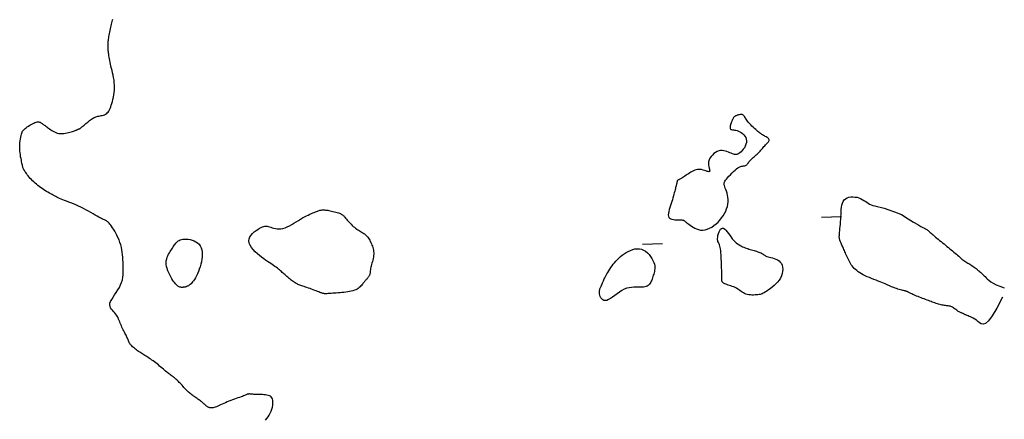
# Model space of a CAD drawing. Header units: millimetres. Extents: x 32690613 to 32693367, y 5343692 to 5344708.
# Tile 869 of 1009: x 32693311 to 32693360, y 5344161 to 5344181. Entities that reach past the tile are written whole.
import ezdxf

# ---------------------------------------------------------------- set-up
doc = ezdxf.new("R2010")
doc.units = ezdxf.units.MM
doc.header["$LTSCALE"] = 20
doc.layers.add('02-DGM_HL_492.50', color=92, linetype='Continuous')

msp = doc.modelspace()

# ---------------------------------------------------------------- linework, layer by layer
at = {"layer": '02-DGM_HL_492.50', "elevation": 492.5, "flags": 128}
for points in [[(32693323.282, 5344161.098), (32693323.348, 5344161.17), (32693323.41, 5344161.251), (32693323.466, 5344161.341), (32693323.517, 5344161.439), (32693323.56, 5344161.541), (32693323.596, 5344161.645), (32693323.625, 5344161.749), (32693323.645, 5344161.848), (32693323.656, 5344161.941), (32693323.658, 5344162.025), (32693323.65, 5344162.097), (32693323.632, 5344162.158), (32693323.606, 5344162.209), (32693323.571, 5344162.251), (32693323.528, 5344162.284), (32693323.477, 5344162.311), (32693323.418, 5344162.331), (32693323.353, 5344162.346), (32693323.282, 5344162.357), (32693323.206, 5344162.365), (32693323.128, 5344162.37), (32693323.048, 5344162.373), (32693322.969, 5344162.374), (32693322.893, 5344162.375), (32693322.821, 5344162.376), (32693322.754, 5344162.379), (32693322.696, 5344162.382), (32693322.643, 5344162.386), (32693322.598, 5344162.391), (32693322.557, 5344162.396), (32693322.52, 5344162.4), (32693322.487, 5344162.402), (32693322.457, 5344162.402), (32693322.428, 5344162.399), (32693322.401, 5344162.393), (32693322.373, 5344162.384), (32693322.343, 5344162.373), (32693322.31, 5344162.358), (32693322.273, 5344162.341), (32693322.231, 5344162.322), (32693322.182, 5344162.301), (32693322.125, 5344162.279), (32693322.058, 5344162.255), (32693321.984, 5344162.229), (32693321.904, 5344162.202), (32693321.819, 5344162.174), (32693321.73, 5344162.143), (32693321.638, 5344162.111), (32693321.547, 5344162.077), (32693321.455, 5344162.041), (32693321.366, 5344162.004), (32693321.28, 5344161.965), (32693321.196, 5344161.926), (32693321.115, 5344161.888), (32693321.038, 5344161.851), (32693320.965, 5344161.818), (32693320.897, 5344161.787), (32693320.833, 5344161.761), (32693320.773, 5344161.741), (32693320.719, 5344161.725), (32693320.669, 5344161.714), (32693320.623, 5344161.708), (32693320.58, 5344161.706), (32693320.542, 5344161.707), (32693320.506, 5344161.712), (32693320.473, 5344161.72), (32693320.442, 5344161.73), (32693320.414, 5344161.743), (32693320.388, 5344161.758), (32693320.363, 5344161.774), (32693320.339, 5344161.792), (32693320.317, 5344161.811), (32693320.295, 5344161.831), (32693320.273, 5344161.851), (32693320.251, 5344161.871), (32693320.229, 5344161.891), (32693320.206, 5344161.912), (32693320.182, 5344161.933), (32693320.156, 5344161.955), (32693320.128, 5344161.979), (32693320.097, 5344162.003), (32693320.064, 5344162.029), (32693320.027, 5344162.057), (32693319.987, 5344162.086), (32693319.945, 5344162.116), (32693319.902, 5344162.147), (32693319.857, 5344162.178), (32693319.813, 5344162.209), (32693319.768, 5344162.24), (32693319.725, 5344162.27), (32693319.682, 5344162.299), (32693319.641, 5344162.328), (32693319.601, 5344162.357), (32693319.561, 5344162.387), (32693319.52, 5344162.419), (32693319.479, 5344162.453), (32693319.437, 5344162.49), (32693319.394, 5344162.531), (32693319.348, 5344162.576), (32693319.301, 5344162.625), (32693319.253, 5344162.676), (32693319.204, 5344162.728), (32693319.156, 5344162.781), (32693319.107, 5344162.834), (32693319.06, 5344162.886), (32693319.013, 5344162.936), (32693318.968, 5344162.982), (32693318.925, 5344163.026), (32693318.883, 5344163.068), (32693318.842, 5344163.106), (32693318.802, 5344163.143), (32693318.762, 5344163.177), (32693318.723, 5344163.209), (32693318.684, 5344163.24), (32693318.646, 5344163.269), (32693318.607, 5344163.297), (32693318.567, 5344163.325), (32693318.526, 5344163.354), (32693318.483, 5344163.385), (32693318.438, 5344163.418), (32693318.391, 5344163.454), (32693318.341, 5344163.493), (32693318.288, 5344163.537), (32693318.231, 5344163.585), (32693318.173, 5344163.635), (32693318.112, 5344163.688), (32693318.05, 5344163.742), (32693317.987, 5344163.797), (32693317.922, 5344163.851), (32693317.858, 5344163.904), (32693317.793, 5344163.955), (32693317.729, 5344164.004), (32693317.665, 5344164.052), (32693317.602, 5344164.097), (32693317.541, 5344164.14), (32693317.48, 5344164.182), (32693317.42, 5344164.221), (32693317.363, 5344164.258), (32693317.307, 5344164.294), (32693317.253, 5344164.327), (32693317.199, 5344164.36), (32693317.147, 5344164.393), (32693317.095, 5344164.425), (32693317.043, 5344164.458), (32693316.991, 5344164.493), (32693316.937, 5344164.529), (32693316.883, 5344164.567), (32693316.829, 5344164.606), (32693316.776, 5344164.646), (32693316.725, 5344164.687), (32693316.676, 5344164.726), (32693316.632, 5344164.765), (32693316.592, 5344164.801), (32693316.558, 5344164.834), (32693316.53, 5344164.865), (32693316.508, 5344164.892), (32693316.491, 5344164.918), (32693316.477, 5344164.942), (32693316.466, 5344164.967), (32693316.456, 5344164.992), (32693316.446, 5344165.019), (32693316.435, 5344165.049), (32693316.422, 5344165.081), (32693316.408, 5344165.117), (32693316.391, 5344165.155), (32693316.373, 5344165.197), (32693316.353, 5344165.241), (32693316.331, 5344165.287), (32693316.307, 5344165.337), (32693316.281, 5344165.388), (32693316.253, 5344165.442), (32693316.225, 5344165.497), (32693316.195, 5344165.555), (32693316.165, 5344165.615), (32693316.134, 5344165.677), (32693316.104, 5344165.74), (32693316.075, 5344165.805), (32693316.046, 5344165.872), (32693316.019, 5344165.941), (32693315.993, 5344166.01), (32693315.965, 5344166.08), (32693315.936, 5344166.149), (32693315.905, 5344166.218), (32693315.869, 5344166.285), (32693315.829, 5344166.35), (32693315.783, 5344166.412), (32693315.731, 5344166.471), (32693315.676, 5344166.529), (32693315.622, 5344166.587), (32693315.573, 5344166.646), (32693315.533, 5344166.709), (32693315.505, 5344166.777), (32693315.494, 5344166.852), (32693315.504, 5344166.935), (32693315.537, 5344167.028), (32693315.59, 5344167.131), (32693315.657, 5344167.241), (32693315.734, 5344167.357), (32693315.815, 5344167.478), (32693315.896, 5344167.602), (32693315.971, 5344167.729), (32693316.035, 5344167.857), (32693316.086, 5344167.984), (32693316.122, 5344168.11), (32693316.147, 5344168.236), (32693316.162, 5344168.362), (32693316.169, 5344168.487), (32693316.17, 5344168.612), (32693316.167, 5344168.737), (32693316.163, 5344168.862), (32693316.158, 5344168.987), (32693316.152, 5344169.112), (32693316.144, 5344169.237), (32693316.133, 5344169.362), (32693316.118, 5344169.486), (32693316.099, 5344169.61), (32693316.073, 5344169.734), (32693316.041, 5344169.858), (32693316.001, 5344169.982), (32693315.955, 5344170.103), (32693315.904, 5344170.222), (32693315.85, 5344170.336), (32693315.794, 5344170.444), (32693315.738, 5344170.544), (32693315.684, 5344170.636), (32693315.632, 5344170.718), (32693315.584, 5344170.789), (32693315.54, 5344170.849), (32693315.499, 5344170.9), (32693315.461, 5344170.942), (32693315.426, 5344170.978), (32693315.392, 5344171.008), (32693315.359, 5344171.032), (32693315.327, 5344171.054), (32693315.295, 5344171.072), (32693315.261, 5344171.089), (32693315.224, 5344171.107), (32693315.183, 5344171.126), (32693315.136, 5344171.148), (32693315.082, 5344171.175), (32693315.018, 5344171.207), (32693314.944, 5344171.247), (32693314.858, 5344171.295), (32693314.762, 5344171.35), (32693314.657, 5344171.41), (32693314.544, 5344171.474), (32693314.425, 5344171.541), (32693314.302, 5344171.608), (32693314.176, 5344171.674), (32693314.049, 5344171.738), (32693313.922, 5344171.797), (32693313.796, 5344171.853), (32693313.673, 5344171.905), (32693313.553, 5344171.954), (32693313.439, 5344171.999), (32693313.331, 5344172.041), (32693313.23, 5344172.081), (32693313.138, 5344172.117), (32693313.055, 5344172.152), (32693312.98, 5344172.185), (32693312.912, 5344172.217), (32693312.849, 5344172.247), (32693312.788, 5344172.278), (32693312.729, 5344172.31), (32693312.669, 5344172.342), (32693312.606, 5344172.376), (32693312.541, 5344172.412), (32693312.472, 5344172.451), (32693312.4, 5344172.491), (32693312.327, 5344172.534), (32693312.252, 5344172.578), (32693312.177, 5344172.625), (32693312.103, 5344172.674), (32693312.03, 5344172.725), (32693311.958, 5344172.778), (32693311.889, 5344172.832), (32693311.821, 5344172.888), (32693311.756, 5344172.946), (32693311.693, 5344173.005), (32693311.632, 5344173.064), (32693311.574, 5344173.124), (32693311.518, 5344173.184), (32693311.465, 5344173.245), (32693311.415, 5344173.304), (32693311.368, 5344173.363), (32693311.325, 5344173.42), (32693311.286, 5344173.474), (32693311.251, 5344173.526), (32693311.221, 5344173.573), (32693311.196, 5344173.616), (32693311.176, 5344173.655), (32693311.16, 5344173.691), (32693311.148, 5344173.725), (32693311.138, 5344173.76), (32693311.129, 5344173.798), (32693311.121, 5344173.84), (32693311.111, 5344173.889), (32693311.099, 5344173.946), (32693311.085, 5344174.013), (32693311.069, 5344174.089), (32693311.052, 5344174.173), (32693311.035, 5344174.263), (32693311.019, 5344174.359), (32693311.005, 5344174.459), (32693310.995, 5344174.561), (32693310.988, 5344174.665), (32693310.986, 5344174.769), (32693310.989, 5344174.871), (32693310.997, 5344174.972), (32693311.007, 5344175.069), (32693311.02, 5344175.16), (32693311.036, 5344175.245), (32693311.053, 5344175.322), (32693311.071, 5344175.391), (32693311.09, 5344175.449), (32693311.11, 5344175.499), (32693311.132, 5344175.542), (32693311.157, 5344175.58), (32693311.187, 5344175.614), (32693311.221, 5344175.648), (32693311.261, 5344175.681), (32693311.308, 5344175.717), (32693311.362, 5344175.756), (32693311.423, 5344175.797), (32693311.487, 5344175.839), (32693311.553, 5344175.88), (32693311.62, 5344175.919), (32693311.686, 5344175.953), (32693311.749, 5344175.981), (32693311.807, 5344176.001), (32693311.859, 5344176.013), (32693311.905, 5344176.016), (32693311.946, 5344176.013), (32693311.984, 5344176.003), (32693312.019, 5344175.988), (32693312.052, 5344175.969), (32693312.084, 5344175.948), (32693312.116, 5344175.924), (32693312.148, 5344175.9), (32693312.182, 5344175.875), (32693312.218, 5344175.849), (32693312.255, 5344175.822), (32693312.295, 5344175.792), (32693312.337, 5344175.761), (32693312.382, 5344175.728), (32693312.43, 5344175.692), (32693312.482, 5344175.654), (32693312.538, 5344175.615), (32693312.597, 5344175.576), (32693312.659, 5344175.538), (32693312.726, 5344175.504), (32693312.795, 5344175.474), (32693312.869, 5344175.45), (32693312.946, 5344175.433), (32693313.026, 5344175.425), (32693313.108, 5344175.424), (32693313.191, 5344175.43), (32693313.274, 5344175.44), (32693313.354, 5344175.454), (32693313.431, 5344175.472), (32693313.503, 5344175.49), (32693313.568, 5344175.509), (32693313.626, 5344175.527), (32693313.677, 5344175.544), (32693313.722, 5344175.56), (32693313.761, 5344175.575), (32693313.795, 5344175.588), (32693313.824, 5344175.601), (32693313.851, 5344175.612), (32693313.874, 5344175.623), (32693313.895, 5344175.632), (32693313.915, 5344175.64), (32693313.933, 5344175.647), (32693313.949, 5344175.654), (32693313.965, 5344175.661), (32693313.98, 5344175.669), (32693313.996, 5344175.677), (32693314.011, 5344175.686), (32693314.026, 5344175.696), (32693314.043, 5344175.708), (32693314.06, 5344175.721), (32693314.08, 5344175.737), (32693314.102, 5344175.755), (32693314.126, 5344175.776), (32693314.154, 5344175.8), (32693314.186, 5344175.827), (32693314.221, 5344175.858), (32693314.261, 5344175.892), (32693314.302, 5344175.928), (32693314.347, 5344175.965), (32693314.392, 5344176.002), (32693314.439, 5344176.039), (32693314.485, 5344176.075), (32693314.532, 5344176.11), (32693314.577, 5344176.141), (32693314.621, 5344176.171), (32693314.665, 5344176.197), (32693314.71, 5344176.221), (32693314.755, 5344176.242), (32693314.801, 5344176.261), (32693314.849, 5344176.277), (32693314.9, 5344176.291), (32693314.953, 5344176.302), (32693315.007, 5344176.312), (32693315.063, 5344176.323), (32693315.119, 5344176.334), (32693315.174, 5344176.348), (32693315.227, 5344176.366), (32693315.278, 5344176.389), (32693315.326, 5344176.419), (32693315.369, 5344176.456), (32693315.409, 5344176.5), (32693315.446, 5344176.552), (32693315.48, 5344176.612), (32693315.511, 5344176.68), (32693315.541, 5344176.755), (32693315.57, 5344176.839), (32693315.598, 5344176.93), (32693315.625, 5344177.028), (32693315.651, 5344177.134), (32693315.675, 5344177.245), (32693315.695, 5344177.361), (32693315.712, 5344177.481), (32693315.724, 5344177.603), (32693315.729, 5344177.727), (32693315.728, 5344177.852), (32693315.72, 5344177.977), (32693315.705, 5344178.101), (32693315.684, 5344178.223), (32693315.66, 5344178.343), (32693315.634, 5344178.46), (32693315.606, 5344178.575), (32693315.579, 5344178.685), (32693315.553, 5344178.79), (32693315.529, 5344178.891), (32693315.508, 5344178.987), (32693315.49, 5344179.077), (32693315.474, 5344179.163), (32693315.46, 5344179.243), (32693315.448, 5344179.318), (32693315.438, 5344179.388), (32693315.429, 5344179.453), (32693315.423, 5344179.513), (32693315.417, 5344179.568), (32693315.413, 5344179.619), (32693315.41, 5344179.667), (32693315.408, 5344179.712), (32693315.406, 5344179.755), (32693315.406, 5344179.796), (32693315.406, 5344179.836), (32693315.407, 5344179.875), (32693315.409, 5344179.915), (32693315.411, 5344179.956), (32693315.415, 5344179.999), (32693315.419, 5344180.045), (32693315.426, 5344180.095), (32693315.433, 5344180.15), (32693315.443, 5344180.21), (32693315.454, 5344180.275), (32693315.468, 5344180.347), (32693315.482, 5344180.422), (32693315.498, 5344180.499), (32693315.514, 5344180.579), (32693315.53, 5344180.659), (32693315.546, 5344180.738), (32693315.563, 5344180.815), (32693315.578, 5344180.889), (32693315.593, 5344180.96), (32693315.608, 5344181.028), (32693315.623, 5344181.092), (32693315.638, 5344181.154)], [(32693360.149, 5344167.245), (32693359.868, 5344166.697), (32693359.638, 5344166.313), (32693359.452, 5344166.066), (32693359.303, 5344165.933), (32693359.182, 5344165.888), (32693359.083, 5344165.906), (32693358.999, 5344165.963), (32693358.921, 5344166.033), (32693358.844, 5344166.096), (32693358.767, 5344166.149), (32693358.692, 5344166.193), (32693358.621, 5344166.229), (32693358.553, 5344166.259), (32693358.49, 5344166.284), (32693358.434, 5344166.304), (32693358.386, 5344166.322), (32693358.345, 5344166.339), (32693358.312, 5344166.353), (32693358.284, 5344166.367), (32693358.261, 5344166.379), (32693358.241, 5344166.391), (32693358.222, 5344166.402), (32693358.203, 5344166.412), (32693358.183, 5344166.422), (32693358.161, 5344166.431), (32693358.136, 5344166.441), (32693358.108, 5344166.452), (32693358.078, 5344166.464), (32693358.046, 5344166.477), (32693358.012, 5344166.493), (32693357.977, 5344166.512), (32693357.94, 5344166.534), (32693357.901, 5344166.56), (32693357.861, 5344166.589), (32693357.821, 5344166.619), (32693357.779, 5344166.65), (32693357.737, 5344166.681), (32693357.695, 5344166.709), (32693357.653, 5344166.735), (32693357.61, 5344166.757), (32693357.568, 5344166.773), (32693357.525, 5344166.786), (32693357.482, 5344166.795), (32693357.438, 5344166.802), (32693357.393, 5344166.808), (32693357.346, 5344166.813), (32693357.297, 5344166.819), (32693357.246, 5344166.826), (32693357.192, 5344166.835), (32693357.136, 5344166.847), (32693357.078, 5344166.861), (32693357.018, 5344166.877), (32693356.957, 5344166.894), (32693356.895, 5344166.913), (32693356.832, 5344166.933), (32693356.768, 5344166.954), (32693356.705, 5344166.976), (32693356.641, 5344166.998), (32693356.577, 5344167.022), (32693356.511, 5344167.046), (32693356.444, 5344167.071), (32693356.376, 5344167.097), (32693356.305, 5344167.124), (32693356.232, 5344167.152), (32693356.157, 5344167.18), (32693356.081, 5344167.21), (32693356.004, 5344167.24), (32693355.929, 5344167.269), (32693355.856, 5344167.298), (32693355.786, 5344167.327), (32693355.722, 5344167.354), (32693355.664, 5344167.38), (32693355.613, 5344167.403), (32693355.568, 5344167.425), (32693355.53, 5344167.445), (32693355.497, 5344167.463), (32693355.467, 5344167.479), (32693355.441, 5344167.493), (32693355.418, 5344167.505), (32693355.396, 5344167.516), (32693355.375, 5344167.525), (32693355.354, 5344167.532), (32693355.331, 5344167.539), (32693355.307, 5344167.546), (32693355.278, 5344167.553), (32693355.245, 5344167.561), (32693355.207, 5344167.57), (32693355.162, 5344167.581), (32693355.11, 5344167.595), (32693355.052, 5344167.611), (32693354.989, 5344167.63), (32693354.922, 5344167.65), (32693354.854, 5344167.671), (32693354.786, 5344167.694), (32693354.718, 5344167.718), (32693354.653, 5344167.742), (32693354.591, 5344167.767), (32693354.531, 5344167.792), (32693354.472, 5344167.819), (32693354.411, 5344167.846), (32693354.348, 5344167.875), (32693354.28, 5344167.906), (32693354.205, 5344167.938), (32693354.122, 5344167.973), (32693354.03, 5344168.01), (32693353.931, 5344168.049), (32693353.825, 5344168.089), (32693353.716, 5344168.132), (32693353.605, 5344168.176), (32693353.495, 5344168.222), (32693353.387, 5344168.268), (32693353.284, 5344168.316), (32693353.187, 5344168.364), (32693353.097, 5344168.413), (32693353.013, 5344168.464), (32693352.935, 5344168.516), (32693352.863, 5344168.569), (32693352.797, 5344168.624), (32693352.736, 5344168.681), (32693352.681, 5344168.74), (32693352.631, 5344168.802), (32693352.586, 5344168.866), (32693352.545, 5344168.931), (32693352.507, 5344168.997), (32693352.473, 5344169.064), (32693352.44, 5344169.131), (32693352.409, 5344169.198), (32693352.38, 5344169.265), (32693352.35, 5344169.33), (32693352.322, 5344169.394), (32693352.294, 5344169.457), (32693352.267, 5344169.518), (32693352.24, 5344169.577), (32693352.214, 5344169.635), (32693352.189, 5344169.691), (32693352.165, 5344169.745), (32693352.142, 5344169.796), (32693352.121, 5344169.846), (32693352.1, 5344169.892), (32693352.081, 5344169.937), (32693352.063, 5344169.978), (32693352.047, 5344170.017), (32693352.032, 5344170.052), (32693352.02, 5344170.085), (32693352.009, 5344170.114), (32693352, 5344170.142), (32693351.994, 5344170.172), (32693351.99, 5344170.204), (32693351.987, 5344170.241), (32693351.988, 5344170.286), (32693351.99, 5344170.34), (32693351.995, 5344170.405), (32693352.002, 5344170.483), (32693352.011, 5344170.573), (32693352.022, 5344170.674), (32693352.032, 5344170.782), (32693352.043, 5344170.897), (32693352.053, 5344171.017), (32693352.062, 5344171.141), (32693352.069, 5344171.266), (32693352.073, 5344171.391), (32693352.078, 5344171.514), (32693352.084, 5344171.633), (32693352.095, 5344171.747), (32693352.113, 5344171.852), (32693352.14, 5344171.949), (32693352.178, 5344172.034), (32693352.23, 5344172.106), (32693352.298, 5344172.164), (32693352.379, 5344172.207), (32693352.47, 5344172.237), (32693352.568, 5344172.254), (32693352.669, 5344172.259), (32693352.772, 5344172.252), (32693352.873, 5344172.236), (32693352.968, 5344172.209), (32693353.055, 5344172.174), (32693353.137, 5344172.132), (32693353.213, 5344172.085), (32693353.286, 5344172.036), (32693353.358, 5344171.987), (32693353.43, 5344171.941), (32693353.505, 5344171.898), (32693353.584, 5344171.863), (32693353.669, 5344171.834), (32693353.768, 5344171.809), (32693353.889, 5344171.781), (32693354.039, 5344171.744), (32693354.227, 5344171.691), (32693354.46, 5344171.618), (32693354.746, 5344171.518), (32693355.094, 5344171.384)], [(32693352.096, 5344171.267), (32693351.097, 5344171.228)], [(32693355.094, 5344171.384), (32693355.438, 5344171.165), (32693355.707, 5344170.997), (32693355.912, 5344170.873), (32693356.062, 5344170.785), (32693356.169, 5344170.725), (32693356.242, 5344170.687), (32693356.293, 5344170.661), (32693356.33, 5344170.641), (32693356.364, 5344170.621), (32693356.397, 5344170.598), (32693356.429, 5344170.572), (32693356.462, 5344170.544), (32693356.498, 5344170.513), (32693356.536, 5344170.478), (32693356.578, 5344170.44), (32693356.625, 5344170.398), (32693356.677, 5344170.353), (32693356.735, 5344170.303), (32693356.798, 5344170.251), (32693356.864, 5344170.197), (32693356.933, 5344170.14), (32693357.005, 5344170.082), (32693357.078, 5344170.023), (32693357.151, 5344169.963), (32693357.225, 5344169.904), (32693357.298, 5344169.844), (32693357.371, 5344169.785), (32693357.443, 5344169.726), (32693357.514, 5344169.668), (32693357.584, 5344169.61), (32693357.652, 5344169.553), (32693357.717, 5344169.497), (32693357.781, 5344169.442), (32693357.843, 5344169.388), (32693357.902, 5344169.336), (32693357.96, 5344169.286), (32693358.016, 5344169.238), (32693358.07, 5344169.193), (32693358.123, 5344169.15), (32693358.174, 5344169.111), (32693358.225, 5344169.075), (32693358.275, 5344169.041), (32693358.324, 5344169.01), (32693358.373, 5344168.979), (32693358.421, 5344168.949), (32693358.471, 5344168.919), (32693358.52, 5344168.888), (32693358.571, 5344168.856), (32693358.623, 5344168.821), (32693358.676, 5344168.784), (32693358.728, 5344168.746), (32693358.78, 5344168.708), (32693358.83, 5344168.67), (32693358.879, 5344168.632), (32693358.925, 5344168.595), (32693358.968, 5344168.561), (32693359.007, 5344168.528), (32693359.044, 5344168.496), (32693359.08, 5344168.465), (32693359.115, 5344168.433), (32693359.151, 5344168.398), (32693359.189, 5344168.36), (32693359.231, 5344168.318), (32693359.277, 5344168.269), (32693359.329, 5344168.214), (32693359.391, 5344168.154), (32693359.469, 5344168.087), (32693359.566, 5344168.017), (32693359.687, 5344167.943), (32693359.837, 5344167.866), (32693360.02, 5344167.787), (32693360.242, 5344167.707)], [(32693343.142, 5344169.916), (32693342.143, 5344169.877)]]:
    msp.add_lwpolyline(points, dxfattribs=at)
for points in [[(32693346.346, 5344173.15), (32693346.401, 5344173.217), (32693346.466, 5344173.291), (32693346.537, 5344173.369), (32693346.613, 5344173.448), (32693346.692, 5344173.525), (32693346.771, 5344173.597), (32693346.847, 5344173.66), (32693346.919, 5344173.711), (32693346.985, 5344173.749), (32693347.045, 5344173.774), (32693347.099, 5344173.79), (32693347.147, 5344173.799), (32693347.191, 5344173.805), (32693347.231, 5344173.809), (32693347.266, 5344173.816), (32693347.298, 5344173.826), (32693347.328, 5344173.843), (32693347.355, 5344173.867), (32693347.382, 5344173.896), (32693347.409, 5344173.929), (32693347.437, 5344173.966), (32693347.467, 5344174.006), (32693347.501, 5344174.048), (32693347.538, 5344174.091), (32693347.581, 5344174.135), (32693347.627, 5344174.178), (32693347.677, 5344174.222), (32693347.728, 5344174.266), (32693347.781, 5344174.311), (32693347.833, 5344174.356), (32693347.885, 5344174.402), (32693347.933, 5344174.448), (32693347.979, 5344174.495), (32693348.022, 5344174.542), (32693348.063, 5344174.589), (32693348.102, 5344174.636), (32693348.141, 5344174.683), (32693348.179, 5344174.729), (32693348.217, 5344174.774), (32693348.256, 5344174.818), (32693348.297, 5344174.861), (32693348.337, 5344174.902), (32693348.375, 5344174.942), (32693348.41, 5344174.98), (32693348.438, 5344175.017), (32693348.46, 5344175.052), (32693348.472, 5344175.086), (32693348.472, 5344175.118), (32693348.461, 5344175.149), (32693348.439, 5344175.178), (32693348.408, 5344175.206), (32693348.371, 5344175.233), (32693348.328, 5344175.259), (32693348.283, 5344175.285), (32693348.238, 5344175.309), (32693348.194, 5344175.333), (32693348.153, 5344175.356), (32693348.114, 5344175.379), (32693348.076, 5344175.404), (32693348.039, 5344175.431), (32693348, 5344175.46), (32693347.958, 5344175.494), (32693347.912, 5344175.532), (32693347.862, 5344175.575), (32693347.806, 5344175.625), (32693347.746, 5344175.68), (32693347.683, 5344175.738), (32693347.619, 5344175.799), (32693347.557, 5344175.861), (32693347.498, 5344175.923), (32693347.443, 5344175.984), (32693347.395, 5344176.043), (32693347.355, 5344176.097), (32693347.322, 5344176.148), (32693347.295, 5344176.194), (32693347.271, 5344176.236), (32693347.25, 5344176.272), (32693347.229, 5344176.303), (32693347.207, 5344176.329), (32693347.183, 5344176.349), (32693347.156, 5344176.363), (32693347.125, 5344176.371), (32693347.092, 5344176.375), (32693347.057, 5344176.375), (32693347.021, 5344176.371), (32693346.986, 5344176.365), (32693346.95, 5344176.357), (32693346.916, 5344176.348), (32693346.884, 5344176.338), (32693346.855, 5344176.328), (32693346.827, 5344176.316), (32693346.801, 5344176.304), (32693346.777, 5344176.29), (32693346.755, 5344176.276), (32693346.735, 5344176.259), (32693346.717, 5344176.242), (32693346.701, 5344176.222), (32693346.686, 5344176.201), (32693346.672, 5344176.177), (32693346.659, 5344176.15), (32693346.645, 5344176.12), (32693346.631, 5344176.086), (32693346.616, 5344176.048), (32693346.6, 5344176.006), (32693346.582, 5344175.96), (32693346.564, 5344175.91), (32693346.548, 5344175.859), (32693346.534, 5344175.81), (32693346.525, 5344175.762), (32693346.522, 5344175.719), (32693346.526, 5344175.682), (32693346.54, 5344175.653), (32693346.564, 5344175.634), (32693346.598, 5344175.621), (32693346.64, 5344175.613), (32693346.69, 5344175.607), (32693346.746, 5344175.601), (32693346.807, 5344175.591), (32693346.873, 5344175.576), (32693346.942, 5344175.552), (32693347.012, 5344175.519), (32693347.082, 5344175.475), (32693347.149, 5344175.422), (32693347.21, 5344175.362), (32693347.263, 5344175.294), (32693347.304, 5344175.221), (32693347.333, 5344175.142), (32693347.345, 5344175.059), (32693347.339, 5344174.974), (32693347.318, 5344174.887), (32693347.283, 5344174.802), (32693347.239, 5344174.719), (32693347.186, 5344174.642), (32693347.129, 5344174.571), (32693347.07, 5344174.51), (32693347.012, 5344174.46), (32693346.957, 5344174.422), (32693346.905, 5344174.397), (32693346.854, 5344174.382), (32693346.803, 5344174.378), (32693346.751, 5344174.382), (32693346.697, 5344174.394), (32693346.641, 5344174.413), (32693346.58, 5344174.437), (32693346.513, 5344174.465), (32693346.443, 5344174.495), (32693346.368, 5344174.525), (32693346.289, 5344174.55), (32693346.208, 5344174.569), (32693346.125, 5344174.579), (32693346.04, 5344174.578), (32693345.955, 5344174.562), (32693345.87, 5344174.529), (32693345.787, 5344174.482), (32693345.708, 5344174.422), (32693345.636, 5344174.352), (32693345.572, 5344174.275), (32693345.518, 5344174.192), (32693345.478, 5344174.105), (32693345.452, 5344174.018), (32693345.443, 5344173.932), (32693345.446, 5344173.849), (32693345.458, 5344173.771), (32693345.474, 5344173.701), (32693345.49, 5344173.639), (32693345.501, 5344173.588), (32693345.505, 5344173.549), (32693345.495, 5344173.525), (32693345.47, 5344173.516), (32693345.43, 5344173.52), (32693345.378, 5344173.534), (32693345.317, 5344173.554), (32693345.249, 5344173.578), (32693345.176, 5344173.6), (32693345.101, 5344173.62), (32693345.027, 5344173.632), (32693344.955, 5344173.634), (32693344.886, 5344173.628), (32693344.819, 5344173.613), (32693344.754, 5344173.591), (32693344.69, 5344173.564), (32693344.628, 5344173.532), (32693344.566, 5344173.496), (32693344.505, 5344173.458), (32693344.444, 5344173.419), (32693344.384, 5344173.379), (32693344.325, 5344173.34), (32693344.268, 5344173.301), (32693344.214, 5344173.265), (32693344.163, 5344173.231), (32693344.116, 5344173.201), (32693344.074, 5344173.175), (32693344.036, 5344173.155), (32693344.004, 5344173.138), (32693343.975, 5344173.125), (32693343.952, 5344173.114), (32693343.932, 5344173.105), (32693343.915, 5344173.097), (32693343.902, 5344173.088), (32693343.891, 5344173.078), (32693343.883, 5344173.067), (32693343.877, 5344173.053), (32693343.873, 5344173.037), (32693343.869, 5344173.019), (32693343.866, 5344173), (32693343.863, 5344172.978), (32693343.86, 5344172.955), (32693343.855, 5344172.931), (32693343.85, 5344172.904), (32693343.842, 5344172.875), (32693343.834, 5344172.844), (32693343.824, 5344172.808), (32693343.812, 5344172.767), (32693343.8, 5344172.721), (32693343.785, 5344172.669), (32693343.77, 5344172.61), (32693343.753, 5344172.543), (32693343.734, 5344172.469), (32693343.714, 5344172.388), (32693343.691, 5344172.303), (32693343.667, 5344172.212), (32693343.641, 5344172.118), (32693343.612, 5344172.021), (32693343.581, 5344171.921), (32693343.547, 5344171.82), (32693343.514, 5344171.72), (32693343.483, 5344171.622), (32693343.457, 5344171.529), (32693343.44, 5344171.442), (32693343.432, 5344171.362), (32693343.438, 5344171.293), (32693343.46, 5344171.235), (32693343.499, 5344171.191), (32693343.553, 5344171.159), (32693343.617, 5344171.136), (32693343.69, 5344171.122), (32693343.765, 5344171.114), (32693343.841, 5344171.111), (32693343.913, 5344171.11), (32693343.978, 5344171.11), (32693344.033, 5344171.109), (32693344.078, 5344171.107), (32693344.115, 5344171.104), (32693344.145, 5344171.1), (32693344.169, 5344171.094), (32693344.189, 5344171.088), (32693344.207, 5344171.08), (32693344.223, 5344171.071), (32693344.239, 5344171.06), (32693344.257, 5344171.047), (32693344.277, 5344171.032), (32693344.301, 5344171.013), (32693344.33, 5344170.99), (32693344.365, 5344170.963), (32693344.408, 5344170.929), (32693344.46, 5344170.889), (32693344.521, 5344170.843), (32693344.591, 5344170.793), (32693344.67, 5344170.743), (32693344.756, 5344170.695), (32693344.849, 5344170.653), (32693344.948, 5344170.621), (32693345.051, 5344170.6), (32693345.159, 5344170.596), (32693345.27, 5344170.609), (32693345.382, 5344170.64), (32693345.495, 5344170.686), (32693345.607, 5344170.747), (32693345.716, 5344170.819), (32693345.821, 5344170.903), (32693345.922, 5344170.996), (32693346.015, 5344171.096), (32693346.101, 5344171.203), (32693346.178, 5344171.314), (32693346.246, 5344171.429), (32693346.303, 5344171.546), (32693346.351, 5344171.665), (32693346.387, 5344171.784), (32693346.412, 5344171.902), (32693346.424, 5344172.018), (32693346.424, 5344172.132), (32693346.413, 5344172.241), (32693346.394, 5344172.345), (32693346.37, 5344172.444), (32693346.342, 5344172.536), (32693346.313, 5344172.62), (32693346.285, 5344172.696), (32693346.261, 5344172.763), (32693346.243, 5344172.82), (32693346.232, 5344172.869), (32693346.229, 5344172.913), (32693346.233, 5344172.955), (32693346.246, 5344172.997), (32693346.269, 5344173.042), (32693346.302, 5344173.092)], [(32693326.505, 5344167.428), (32693326.447, 5344167.424), (32693326.399, 5344167.42), (32693326.358, 5344167.417), (32693326.323, 5344167.415), (32693326.292, 5344167.414), (32693326.265, 5344167.414), (32693326.239, 5344167.415), (32693326.213, 5344167.418), (32693326.186, 5344167.423), (32693326.157, 5344167.431), (32693326.125, 5344167.44), (32693326.088, 5344167.452), (32693326.048, 5344167.467), (32693326.001, 5344167.484), (32693325.949, 5344167.504), (32693325.889, 5344167.527), (32693325.822, 5344167.552), (32693325.749, 5344167.58), (32693325.671, 5344167.61), (32693325.591, 5344167.64), (32693325.51, 5344167.67), (32693325.431, 5344167.699), (32693325.354, 5344167.726), (32693325.283, 5344167.751), (32693325.217, 5344167.773), (32693325.157, 5344167.793), (32693325.102, 5344167.811), (32693325.05, 5344167.828), (32693325.001, 5344167.845), (32693324.954, 5344167.864), (32693324.907, 5344167.884), (32693324.86, 5344167.907), (32693324.811, 5344167.934), (32693324.762, 5344167.964), (32693324.712, 5344167.996), (32693324.662, 5344168.03), (32693324.613, 5344168.065), (32693324.565, 5344168.101), (32693324.518, 5344168.137), (32693324.474, 5344168.172), (32693324.432, 5344168.207), (32693324.392, 5344168.24), (32693324.354, 5344168.273), (32693324.317, 5344168.306), (32693324.28, 5344168.339), (32693324.242, 5344168.373), (32693324.204, 5344168.409), (32693324.164, 5344168.445), (32693324.123, 5344168.484), (32693324.079, 5344168.524), (32693324.033, 5344168.565), (32693323.984, 5344168.608), (32693323.931, 5344168.651), (32693323.876, 5344168.695), (32693323.818, 5344168.739), (32693323.755, 5344168.784), (32693323.689, 5344168.828), (32693323.618, 5344168.874), (32693323.543, 5344168.922), (32693323.464, 5344168.973), (32693323.379, 5344169.029), (32693323.289, 5344169.091), (32693323.193, 5344169.16), (32693323.091, 5344169.237), (32693322.984, 5344169.324), (32693322.875, 5344169.418), (32693322.77, 5344169.518), (32693322.672, 5344169.623), (32693322.587, 5344169.731), (32693322.519, 5344169.839), (32693322.474, 5344169.947), (32693322.455, 5344170.053), (32693322.465, 5344170.155), (32693322.502, 5344170.252), (32693322.56, 5344170.344), (32693322.634, 5344170.429), (32693322.719, 5344170.506), (32693322.809, 5344170.575), (32693322.9, 5344170.635), (32693322.986, 5344170.686), (32693323.063, 5344170.725), (32693323.132, 5344170.755), (32693323.194, 5344170.775), (32693323.253, 5344170.786), (32693323.309, 5344170.79), (32693323.365, 5344170.786), (32693323.422, 5344170.776), (32693323.483, 5344170.761), (32693323.549, 5344170.74), (32693323.621, 5344170.717), (32693323.697, 5344170.695), (32693323.779, 5344170.675), (32693323.865, 5344170.66), (32693323.957, 5344170.654), (32693324.053, 5344170.658), (32693324.154, 5344170.676), (32693324.259, 5344170.708), (32693324.368, 5344170.753), (32693324.479, 5344170.809), (32693324.592, 5344170.872), (32693324.705, 5344170.94), (32693324.817, 5344171.01), (32693324.928, 5344171.079), (32693325.035, 5344171.145), (32693325.139, 5344171.205), (32693325.238, 5344171.258), (32693325.332, 5344171.307), (32693325.421, 5344171.35), (32693325.505, 5344171.389), (32693325.583, 5344171.424), (32693325.655, 5344171.454), (32693325.719, 5344171.482), (32693325.778, 5344171.506), (32693325.83, 5344171.528), (32693325.877, 5344171.546), (32693325.92, 5344171.563), (32693325.961, 5344171.576), (32693325.999, 5344171.587), (32693326.036, 5344171.596), (32693326.074, 5344171.602), (32693326.112, 5344171.606), (32693326.152, 5344171.608), (32693326.194, 5344171.608), (32693326.238, 5344171.606), (32693326.286, 5344171.601), (32693326.338, 5344171.595), (32693326.393, 5344171.586), (32693326.454, 5344171.575), (32693326.519, 5344171.562), (32693326.588, 5344171.547), (32693326.659, 5344171.53), (32693326.73, 5344171.513), (32693326.8, 5344171.494), (32693326.866, 5344171.476), (32693326.928, 5344171.456), (32693326.983, 5344171.437), (32693327.031, 5344171.419), (32693327.072, 5344171.4), (32693327.107, 5344171.38), (32693327.139, 5344171.358), (32693327.168, 5344171.333), (32693327.197, 5344171.306), (32693327.226, 5344171.274), (32693327.257, 5344171.238), (32693327.292, 5344171.196), (32693327.33, 5344171.15), (32693327.371, 5344171.101), (32693327.415, 5344171.049), (32693327.462, 5344170.995), (32693327.512, 5344170.941), (32693327.564, 5344170.887), (32693327.618, 5344170.835), (32693327.675, 5344170.785), (32693327.733, 5344170.737), (32693327.792, 5344170.691), (32693327.85, 5344170.649), (32693327.907, 5344170.609), (32693327.963, 5344170.572), (32693328.016, 5344170.538), (32693328.066, 5344170.507), (32693328.112, 5344170.479), (32693328.155, 5344170.453), (32693328.195, 5344170.428), (32693328.232, 5344170.403), (32693328.267, 5344170.377), (32693328.301, 5344170.348), (32693328.334, 5344170.317), (32693328.367, 5344170.28), (32693328.4, 5344170.239), (32693328.432, 5344170.192), (32693328.465, 5344170.142), (32693328.496, 5344170.087), (32693328.527, 5344170.03), (32693328.556, 5344169.971), (32693328.583, 5344169.91), (32693328.609, 5344169.849), (32693328.632, 5344169.787), (32693328.652, 5344169.725), (32693328.669, 5344169.662), (32693328.683, 5344169.598), (32693328.693, 5344169.533), (32693328.698, 5344169.465), (32693328.698, 5344169.396), (32693328.693, 5344169.324), (32693328.683, 5344169.25), (32693328.669, 5344169.173), (32693328.651, 5344169.096), (32693328.631, 5344169.019), (32693328.61, 5344168.944), (32693328.59, 5344168.87), (32693328.571, 5344168.801), (32693328.555, 5344168.735), (32693328.543, 5344168.674), (32693328.534, 5344168.619), (32693328.527, 5344168.568), (32693328.521, 5344168.522), (32693328.516, 5344168.479), (32693328.511, 5344168.44), (32693328.505, 5344168.404), (32693328.497, 5344168.371), (32693328.487, 5344168.341), (32693328.474, 5344168.313), (32693328.459, 5344168.286), (32693328.442, 5344168.261), (32693328.424, 5344168.238), (32693328.405, 5344168.215), (32693328.386, 5344168.193), (32693328.366, 5344168.172), (32693328.346, 5344168.15), (32693328.326, 5344168.128), (32693328.305, 5344168.105), (32693328.284, 5344168.08), (32693328.261, 5344168.054), (32693328.238, 5344168.026), (32693328.214, 5344167.996), (32693328.187, 5344167.962), (32693328.16, 5344167.925), (32693328.129, 5344167.886), (32693328.096, 5344167.845), (32693328.059, 5344167.803), (32693328.018, 5344167.762), (32693327.972, 5344167.721), (32693327.92, 5344167.683), (32693327.862, 5344167.647), (32693327.798, 5344167.616), (32693327.727, 5344167.587), (32693327.65, 5344167.563), (32693327.569, 5344167.541), (32693327.483, 5344167.522), (32693327.394, 5344167.505), (32693327.301, 5344167.491), (32693327.206, 5344167.479), (32693327.108, 5344167.469), (32693327.011, 5344167.46), (32693326.915, 5344167.452), (32693326.821, 5344167.446), (32693326.732, 5344167.441), (32693326.648, 5344167.436), (32693326.572, 5344167.432)], [(32693349.047, 5344168.201), (32693348.981, 5344168.097), (32693348.903, 5344167.998), (32693348.816, 5344167.905), (32693348.723, 5344167.818), (32693348.628, 5344167.739), (32693348.534, 5344167.667), (32693348.445, 5344167.604), (32693348.364, 5344167.549), (32693348.293, 5344167.504), (32693348.231, 5344167.467), (32693348.175, 5344167.438), (32693348.124, 5344167.415), (32693348.074, 5344167.397), (32693348.024, 5344167.383), (32693347.971, 5344167.373), (32693347.912, 5344167.365), (32693347.846, 5344167.358), (32693347.774, 5344167.352), (32693347.698, 5344167.349), (32693347.619, 5344167.35), (32693347.54, 5344167.354), (32693347.461, 5344167.363), (32693347.385, 5344167.377), (32693347.313, 5344167.397), (32693347.248, 5344167.423), (32693347.187, 5344167.455), (32693347.129, 5344167.491), (32693347.074, 5344167.53), (32693347.019, 5344167.571), (32693346.963, 5344167.611), (32693346.905, 5344167.651), (32693346.843, 5344167.688), (32693346.777, 5344167.722), (32693346.708, 5344167.752), (32693346.636, 5344167.78), (32693346.565, 5344167.805), (32693346.496, 5344167.828), (32693346.429, 5344167.849), (32693346.368, 5344167.869), (32693346.314, 5344167.888), (32693346.268, 5344167.907), (32693346.23, 5344167.925), (32693346.198, 5344167.943), (32693346.173, 5344167.96), (32693346.153, 5344167.976), (32693346.139, 5344167.992), (32693346.128, 5344168.008), (32693346.12, 5344168.023), (32693346.115, 5344168.037), (32693346.112, 5344168.052), (32693346.111, 5344168.07), (32693346.11, 5344168.092), (32693346.111, 5344168.121), (32693346.112, 5344168.157), (32693346.113, 5344168.202), (32693346.113, 5344168.258), (32693346.112, 5344168.327), (32693346.11, 5344168.407), (32693346.108, 5344168.496), (32693346.105, 5344168.594), (32693346.101, 5344168.697), (32693346.097, 5344168.806), (32693346.093, 5344168.917), (32693346.088, 5344169.031), (32693346.084, 5344169.144), (32693346.079, 5344169.256), (32693346.073, 5344169.364), (32693346.066, 5344169.468), (32693346.058, 5344169.565), (32693346.047, 5344169.654), (32693346.034, 5344169.733), (32693346.018, 5344169.801), (32693345.999, 5344169.857), (32693345.978, 5344169.904), (32693345.957, 5344169.944), (32693345.937, 5344169.982), (32693345.919, 5344170.021), (32693345.906, 5344170.063), (32693345.898, 5344170.114), (32693345.897, 5344170.176), (32693345.904, 5344170.25), (32693345.919, 5344170.334), (32693345.941, 5344170.42), (32693345.97, 5344170.505), (32693346.005, 5344170.58), (32693346.046, 5344170.642), (32693346.092, 5344170.684), (32693346.142, 5344170.701), (32693346.196, 5344170.688), (32693346.253, 5344170.65), (32693346.313, 5344170.59), (32693346.375, 5344170.515), (32693346.439, 5344170.43), (32693346.504, 5344170.34), (32693346.57, 5344170.249), (32693346.635, 5344170.164), (32693346.701, 5344170.088), (32693346.766, 5344170.022), (32693346.831, 5344169.964), (32693346.895, 5344169.914), (32693346.96, 5344169.87), (32693347.024, 5344169.831), (32693347.088, 5344169.798), (32693347.151, 5344169.767), (32693347.215, 5344169.74), (32693347.278, 5344169.714), (32693347.342, 5344169.691), (32693347.405, 5344169.669), (32693347.469, 5344169.649), (32693347.532, 5344169.63), (32693347.595, 5344169.611), (32693347.658, 5344169.592), (32693347.722, 5344169.574), (32693347.784, 5344169.556), (32693347.845, 5344169.537), (32693347.904, 5344169.518), (32693347.96, 5344169.498), (32693348.012, 5344169.478), (32693348.06, 5344169.458), (32693348.102, 5344169.436), (32693348.14, 5344169.414), (32693348.174, 5344169.391), (32693348.206, 5344169.368), (32693348.239, 5344169.345), (32693348.275, 5344169.322), (32693348.316, 5344169.301), (32693348.364, 5344169.28), (32693348.422, 5344169.261), (32693348.491, 5344169.243), (32693348.568, 5344169.225), (32693348.65, 5344169.205), (32693348.735, 5344169.18), (32693348.819, 5344169.149), (32693348.9, 5344169.111), (32693348.973, 5344169.061), (32693349.037, 5344169), (32693349.088, 5344168.925), (32693349.125, 5344168.839), (32693349.148, 5344168.742), (32693349.158, 5344168.639), (32693349.153, 5344168.531), (32693349.133, 5344168.42), (32693349.098, 5344168.31)], [(32693320.077, 5344169.015), (32693320.047, 5344168.889), (32693320.01, 5344168.764), (32693319.968, 5344168.643), (32693319.923, 5344168.525), (32693319.874, 5344168.414), (32693319.825, 5344168.311), (32693319.776, 5344168.217), (32693319.727, 5344168.134), (32693319.682, 5344168.063), (32693319.638, 5344168.004), (32693319.598, 5344167.955), (32693319.559, 5344167.914), (32693319.522, 5344167.881), (32693319.487, 5344167.854), (32693319.454, 5344167.832), (32693319.423, 5344167.814), (32693319.393, 5344167.798), (32693319.364, 5344167.785), (32693319.337, 5344167.773), (32693319.309, 5344167.763), (32693319.282, 5344167.755), (32693319.256, 5344167.749), (32693319.228, 5344167.743), (32693319.201, 5344167.738), (32693319.172, 5344167.735), (32693319.143, 5344167.732), (32693319.114, 5344167.731), (32693319.083, 5344167.732), (32693319.052, 5344167.735), (32693319.021, 5344167.741), (32693318.99, 5344167.75), (32693318.958, 5344167.762), (32693318.926, 5344167.779), (32693318.893, 5344167.8), (32693318.859, 5344167.827), (32693318.824, 5344167.861), (32693318.786, 5344167.903), (32693318.745, 5344167.953), (32693318.701, 5344168.013), (32693318.654, 5344168.084), (32693318.602, 5344168.166), (32693318.548, 5344168.257), (32693318.495, 5344168.355), (32693318.444, 5344168.458), (32693318.398, 5344168.565), (32693318.36, 5344168.672), (32693318.331, 5344168.777), (32693318.314, 5344168.88), (32693318.311, 5344168.976), (32693318.319, 5344169.068), (32693318.339, 5344169.154), (32693318.366, 5344169.236), (32693318.4, 5344169.313), (32693318.437, 5344169.386), (32693318.477, 5344169.456), (32693318.517, 5344169.521), (32693318.555, 5344169.584), (32693318.592, 5344169.643), (32693318.627, 5344169.7), (32693318.662, 5344169.753), (32693318.696, 5344169.804), (32693318.731, 5344169.852), (32693318.765, 5344169.898), (32693318.801, 5344169.941), (32693318.837, 5344169.982), (32693318.876, 5344170.02), (32693318.919, 5344170.054), (32693318.966, 5344170.084), (32693319.019, 5344170.109), (32693319.079, 5344170.129), (32693319.148, 5344170.143), (32693319.226, 5344170.15), (32693319.314, 5344170.149), (32693319.41, 5344170.14), (32693319.51, 5344170.123), (32693319.61, 5344170.097), (32693319.709, 5344170.06), (32693319.802, 5344170.014), (32693319.887, 5344169.956), (32693319.959, 5344169.886), (32693320.017, 5344169.805), (32693320.061, 5344169.712), (32693320.092, 5344169.611), (32693320.11, 5344169.501), (32693320.116, 5344169.385), (32693320.112, 5344169.265), (32693320.099, 5344169.141)], [(32693340.362, 5344167.083), (32693340.284, 5344167.072), (32693340.216, 5344167.083), (32693340.156, 5344167.113), (32693340.106, 5344167.157), (32693340.064, 5344167.212), (32693340.032, 5344167.274), (32693340.008, 5344167.339), (32693339.992, 5344167.403), (32693339.985, 5344167.462), (32693339.984, 5344167.517), (32693339.99, 5344167.568), (32693340, 5344167.613), (32693340.013, 5344167.655), (32693340.027, 5344167.692), (32693340.043, 5344167.726), (32693340.057, 5344167.755), (32693340.069, 5344167.781), (32693340.08, 5344167.804), (32693340.089, 5344167.825), (32693340.098, 5344167.844), (32693340.105, 5344167.862), (32693340.112, 5344167.88), (32693340.12, 5344167.899), (32693340.128, 5344167.919), (32693340.136, 5344167.942), (32693340.146, 5344167.967), (32693340.158, 5344167.995), (32693340.171, 5344168.027), (32693340.188, 5344168.064), (32693340.207, 5344168.106), (32693340.23, 5344168.154), (32693340.257, 5344168.208), (32693340.288, 5344168.269), (32693340.324, 5344168.335), (32693340.363, 5344168.407), (32693340.407, 5344168.483), (32693340.454, 5344168.562), (32693340.505, 5344168.642), (32693340.559, 5344168.724), (32693340.617, 5344168.806), (32693340.678, 5344168.887), (32693340.743, 5344168.967), (32693340.811, 5344169.045), (32693340.884, 5344169.122), (32693340.962, 5344169.197), (32693341.045, 5344169.27), (32693341.133, 5344169.34), (32693341.227, 5344169.408), (32693341.328, 5344169.472), (32693341.433, 5344169.532), (32693341.542, 5344169.583), (32693341.654, 5344169.625), (32693341.767, 5344169.654), (32693341.879, 5344169.668), (32693341.989, 5344169.665), (32693342.097, 5344169.642), (32693342.2, 5344169.598), (32693342.298, 5344169.536), (32693342.389, 5344169.459), (32693342.472, 5344169.371), (32693342.547, 5344169.276), (32693342.611, 5344169.177), (32693342.665, 5344169.078), (32693342.706, 5344168.982), (32693342.735, 5344168.893), (32693342.752, 5344168.81), (32693342.759, 5344168.733), (32693342.757, 5344168.661), (32693342.749, 5344168.592), (32693342.736, 5344168.526), (32693342.719, 5344168.461), (32693342.701, 5344168.398), (32693342.683, 5344168.335), (32693342.664, 5344168.272), (32693342.645, 5344168.211), (32693342.624, 5344168.151), (32693342.602, 5344168.094), (32693342.578, 5344168.039), (32693342.553, 5344167.988), (32693342.525, 5344167.941), (32693342.493, 5344167.898), (32693342.459, 5344167.86), (32693342.419, 5344167.827), (32693342.374, 5344167.799), (32693342.322, 5344167.777), (32693342.262, 5344167.759), (32693342.193, 5344167.747), (32693342.115, 5344167.741), (32693342.027, 5344167.74), (32693341.929, 5344167.742), (32693341.824, 5344167.744), (32693341.712, 5344167.742), (32693341.596, 5344167.734), (32693341.475, 5344167.716), (32693341.353, 5344167.686), (32693341.23, 5344167.64), (32693341.107, 5344167.577), (32693340.987, 5344167.5), (32693340.869, 5344167.417), (32693340.755, 5344167.331), (32693340.647, 5344167.249), (32693340.544, 5344167.177), (32693340.449, 5344167.12)]]:
    msp.add_lwpolyline(points, close=True, dxfattribs=at)

doc.saveas('drawing.dxf')
